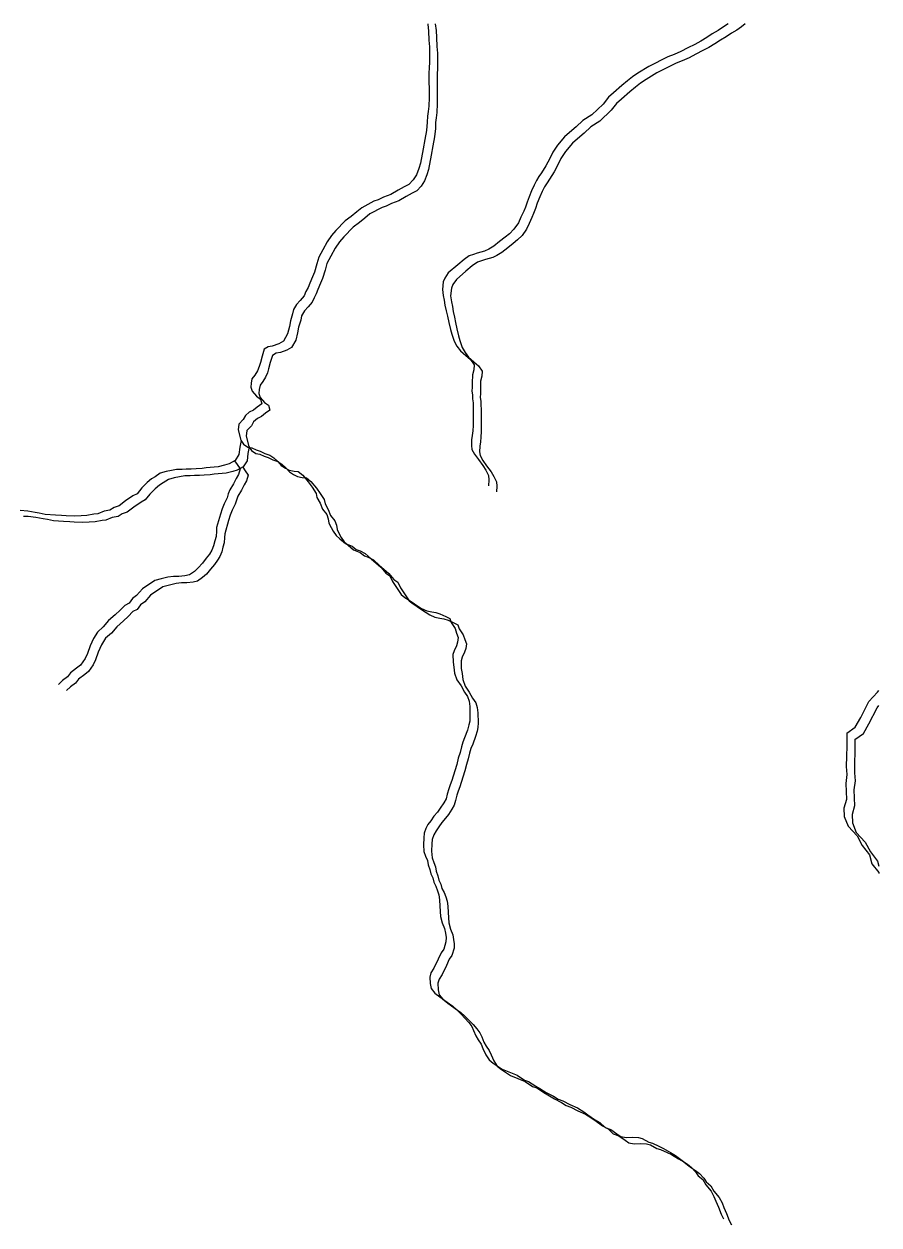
# Model space of a CAD drawing. Extents: x -21.1 to 50.3, y 0 to 22.1.
# Drawn here: x 49.24 to 50.256, y 20.219 to 21.646 of the extents above; entities that cross this region are included whole.
import ezdxf

# ---------------------------------------------------------------- set-up
doc = ezdxf.new("R2010")
doc.units = 0
doc.layers.add('GM_X_Minor_River', color=7, linetype='Continuous')

msp = doc.modelspace()

# ---------------------------------------------------------------- linework, layer by layer
at = {"layer": 'GM_X_Minor_River'}
for points in [[(49.72, 21.6458), (49.72, 21.6457), (49.7205, 21.6373), (49.7209, 21.6267), (49.7217, 21.6187), (49.7218, 21.6005), (49.7215, 21.5936), (49.7211, 21.5875), (49.7213, 21.5583), (49.721, 21.548), (49.7202, 21.5419), (49.7195, 21.5362), (49.7192, 21.529), (49.7181, 21.5191), (49.7162, 21.5085), (49.7144, 21.4975), (49.7111, 21.4804), (49.7092, 21.4739), (49.7062, 21.4667), (49.7024, 21.4606), (49.6971, 21.4552), (49.6918, 21.4521), (49.6846, 21.4483), (49.6759, 21.4433), (49.6671, 21.4398), (49.6607, 21.4368), (49.6557, 21.4352), (49.6413, 21.4275), (49.6353, 21.4226), (49.6288, 21.4172), (49.6216, 21.4119), (49.6103, 21.4004), (49.6053, 21.3943), (49.6, 21.387), (49.5948, 21.3775), (49.5903, 21.3688), (49.588, 21.3608), (49.585, 21.3509), (49.5828, 21.3452), (49.5794, 21.3379), (49.5775, 21.3326), (49.5749, 21.328), (49.5726, 21.3227), (49.5681, 21.3173), (49.5635, 21.3124), (49.5602, 21.3063), (49.559, 21.3013), (49.5564, 21.293), (49.5553, 21.2861), (49.5531, 21.2774), (49.5482, 21.269), (49.5425, 21.2655), (49.5349, 21.2628), (49.5299, 21.262), (49.5254, 21.2594), (49.5228, 21.251), (49.5209, 21.2434), (49.5194, 21.2388), (49.5172, 21.2335), (49.5141, 21.2285), (49.5107, 21.224), (49.5096, 21.219), (49.5093, 21.2141), (49.5108, 21.2095), (49.5162, 21.2035), (49.5208, 21.2001), (49.5223, 21.1944), (49.517, 21.1906), (49.5125, 21.1867), (49.5075, 21.1844), (49.503, 21.1806), (49.5004, 21.1756)], [(49.7287, 21.6458), (49.7297, 21.6382), (49.7301, 21.6298), (49.7305, 21.6192), (49.7313, 21.6112), (49.7314, 21.593), (49.7311, 21.5861), (49.7308, 21.58), (49.7309, 21.5508), (49.7306, 21.5405), (49.7299, 21.5344), (49.7291, 21.5287), (49.7288, 21.5215), (49.7277, 21.5116), (49.7259, 21.501), (49.724, 21.49), (49.7207, 21.4729), (49.7188, 21.4664), (49.7158, 21.4592), (49.7121, 21.4531), (49.7068, 21.4477), (49.7014, 21.4446), (49.6942, 21.4408), (49.6855, 21.4358), (49.6768, 21.4323), (49.6703, 21.4293), (49.6654, 21.4277), (49.651, 21.42), (49.6449, 21.4151), (49.6384, 21.4097), (49.6312, 21.4044), (49.6199, 21.3929), (49.615, 21.3868), (49.6097, 21.3795), (49.6044, 21.37), (49.5999, 21.3613), (49.5977, 21.3533), (49.5947, 21.3434), (49.5924, 21.3377), (49.589, 21.3304), (49.5872, 21.3251), (49.5845, 21.3205), (49.5823, 21.3152), (49.5777, 21.3098), (49.5732, 21.3049), (49.5698, 21.2988), (49.5687, 21.2938), (49.5661, 21.2855), (49.5649, 21.2786), (49.5627, 21.2699), (49.5578, 21.2615), (49.5521, 21.258), (49.5445, 21.2553), (49.5396, 21.2545), (49.535, 21.2519), (49.5324, 21.2435), (49.5305, 21.2359), (49.5291, 21.2313), (49.5268, 21.226), (49.5238, 21.221), (49.5204, 21.2165), (49.5193, 21.2115), (49.5189, 21.2066), (49.5205, 21.202), (49.5258, 21.196), (49.5304, 21.1926), (49.532, 21.1869), (49.5267, 21.1831), (49.5221, 21.1792), (49.5172, 21.1769), (49.5126, 21.1731), (49.51, 21.1681)], [(50.0769, 21.6458), (50.0714, 21.6423), (50.065, 21.6381), (50.0581, 21.6339), (50.0517, 21.6296), (50.0445, 21.6254), (50.0373, 21.6216), (50.0289, 21.6174), (50.0209, 21.6131), (50.0126, 21.6097), (50.0054, 21.6066), (49.9826, 21.5951), (49.9697, 21.5874), (49.9633, 21.5828), (49.9572, 21.5782), (49.9504, 21.5725), (49.9405, 21.5641), (49.9345, 21.5587), (49.9284, 21.5507), (49.9148, 21.5377), (49.9042, 21.5312), (49.8962, 21.5235), (49.8882, 21.5167), (49.8822, 21.5117), (49.8739, 21.5018), (49.8686, 21.4934), (49.8648, 21.4858), (49.8603, 21.4774), (49.855, 21.469), (49.852, 21.4644), (49.849, 21.4598), (49.8463, 21.4541), (49.8433, 21.4477), (49.8403, 21.4404), (49.8381, 21.4339), (49.8358, 21.4282), (49.834, 21.4233), (49.8306, 21.4161), (49.8276, 21.4096), (49.8223, 21.4019), (49.817, 21.3966), (49.8117, 21.3924), (49.8052, 21.3874), (49.7984, 21.3817), (49.7923, 21.3782), (49.7874, 21.3759), (49.7787, 21.3736), (49.7741, 21.372), (49.7692, 21.3701), (49.7631, 21.3659), (49.7555, 21.3594), (49.7441, 21.3499), (49.74, 21.3437), (49.7381, 21.3392), (49.7374, 21.3304), (49.7382, 21.3232), (49.7394, 21.3175), (49.7402, 21.3118), (49.7417, 21.305), (49.7433, 21.2986), (49.7449, 21.291), (49.7468, 21.2826), (49.7484, 21.2773), (49.7511, 21.269), (49.7545, 21.2629), (49.7587, 21.2572), (49.7649, 21.252), (49.7706, 21.247), (49.7748, 21.2406), (49.7745, 21.2349), (49.773, 21.2288), (49.7727, 21.2193), (49.7727, 21.214), (49.7723, 21.2094), (49.7731, 21.2049), (49.7731, 21.2003), (49.7736, 21.1954), (49.7737, 21.1688)], [(50.0974, 21.6458), (50.0928, 21.6424), (50.0871, 21.6386), (50.081, 21.6348), (50.0746, 21.6306), (50.0678, 21.6264), (50.0613, 21.6221), (50.0541, 21.6179), (50.0469, 21.6141), (50.0385, 21.6099), (50.0306, 21.6056), (50.0222, 21.6022), (50.015, 21.5991), (49.9922, 21.5876), (49.9793, 21.5799), (49.9729, 21.5753), (49.9668, 21.5707), (49.96, 21.565), (49.9502, 21.5566), (49.9441, 21.5512), (49.938, 21.5432), (49.9244, 21.5302), (49.9138, 21.5237), (49.9058, 21.516), (49.8979, 21.5092), (49.8918, 21.5042), (49.8835, 21.4943), (49.8782, 21.4859), (49.8745, 21.4783), (49.8699, 21.4699), (49.8647, 21.4615), (49.8616, 21.4569), (49.8586, 21.4523), (49.856, 21.4466), (49.853, 21.4402), (49.85, 21.4329), (49.8477, 21.4264), (49.8455, 21.4207), (49.8436, 21.4158), (49.8402, 21.4086), (49.8372, 21.4021), (49.8319, 21.3944), (49.8266, 21.3891), (49.8213, 21.3849), (49.8149, 21.3799), (49.808, 21.3742), (49.802, 21.3707), (49.797, 21.3684), (49.7883, 21.3661), (49.7837, 21.3645), (49.7788, 21.3626), (49.7727, 21.3584), (49.7651, 21.3519), (49.7538, 21.3423), (49.7496, 21.3362), (49.7478, 21.3317), (49.747, 21.3229), (49.7478, 21.3157), (49.749, 21.31), (49.7498, 21.3043), (49.7514, 21.2975), (49.7529, 21.2911), (49.7545, 21.2835), (49.7564, 21.2751), (49.758, 21.2698), (49.7607, 21.2615), (49.7642, 21.2554), (49.7684, 21.2497), (49.7745, 21.2444), (49.7802, 21.2395), (49.7845, 21.2331), (49.7841, 21.2274), (49.7826, 21.2213), (49.7823, 21.2118), (49.7823, 21.2065), (49.782, 21.2019), (49.7828, 21.1974), (49.7828, 21.1928), (49.7832, 21.1879), (49.7833, 21.1613)], [(49.5004, 21.1756), (49.4951, 21.1703), (49.4943, 21.1635), (49.4974, 21.1513), (49.5005, 21.1464), (49.5059, 21.143), (49.5104, 21.1419), (49.5158, 21.1396), (49.5204, 21.1381), (49.5261, 21.1355), (49.5318, 21.1333), (49.5368, 21.1303), (49.5414, 21.1257), (49.5456, 21.1212), (49.5505, 21.1178), (49.5551, 21.1155), (49.5608, 21.1144), (49.5658, 21.1141), (49.5711, 21.1096), (49.5777, 21.1016), (49.5823, 21.0952), (49.5869, 21.088), (49.588, 21.0831), (49.5919, 21.0762), (49.5946, 21.069), (49.5996, 21.063), (49.6015, 21.0577), (49.6023, 21.0524), (49.605, 21.0474), (49.6073, 21.0429), (49.6107, 21.038), (49.6153, 21.0338), (49.6218, 21.0285), (49.6299, 21.0252), (49.6348, 21.0214), (49.6394, 21.0195), (49.6455, 21.0165), (49.6524, 21.0101), (49.6639, 21.0003), (49.67, 20.9931), (49.6746, 20.9901), (49.6777, 20.9833), (49.6827, 20.9761), (49.688, 20.9677), (49.6926, 20.9643), (49.6976, 20.961), (49.7041, 20.9568), (49.7125, 20.9512), (49.7186, 20.9482), (49.7247, 20.947), (49.7293, 20.9463), (49.7342, 20.9448), (49.7411, 20.9418), (49.746, 20.9392), (49.7476, 20.9346), (49.7522, 20.9274), (49.7541, 20.9218), (49.7561, 20.9168), (49.7553, 20.9111), (49.7538, 20.9066), (49.7512, 20.9008), (49.7497, 20.8963), (49.7498, 20.8875), (49.7509, 20.8815), (49.7517, 20.8743), (49.7544, 20.8663), (49.7594, 20.8591), (49.7633, 20.8519), (49.7671, 20.8466), (49.7691, 20.8409), (49.7699, 20.8345), (49.7699, 20.8227), (49.7696, 20.8174), (49.7688, 20.8128), (49.767, 20.8067), (49.7636, 20.7976), (49.7613, 20.7923), (49.7598, 20.7869), (49.7584, 20.7801), (49.7561, 20.7732), (49.7542, 20.7656), (49.7498, 20.7519), (49.7483, 20.7466), (49.7464, 20.7416), (49.7449, 20.7367), (49.743, 20.7306), (49.7415, 20.7249), (49.7389, 20.7203), (49.7347, 20.7138), (49.7313, 20.7093), (49.7268, 20.7043), (49.7234, 20.699), (49.72, 20.6944), (49.7174, 20.6898), (49.7155, 20.6841), (49.7151, 20.6788), (49.7148, 20.6704), (49.7152, 20.6625), (49.7172, 20.6568), (49.7195, 20.6515), (49.7203, 20.6465)], [(49.51, 21.1681), (49.5047, 21.1628), (49.504, 21.156), (49.5071, 21.1438), (49.5102, 21.1389), (49.5155, 21.1355), (49.5201, 21.1344), (49.5254, 21.1321), (49.53, 21.1306), (49.5357, 21.128), (49.5414, 21.1258), (49.5464, 21.1228), (49.551, 21.1182), (49.5552, 21.1137), (49.5602, 21.1103), (49.5648, 21.108), (49.5705, 21.1069), (49.5754, 21.1066), (49.5808, 21.1021), (49.5873, 21.0941), (49.5919, 21.0877), (49.5965, 21.0805), (49.5977, 21.0756), (49.6015, 21.0687), (49.6042, 21.0615), (49.6092, 21.0555), (49.6111, 21.0502), (49.6119, 21.0449), (49.6146, 21.0399), (49.6169, 21.0354), (49.6204, 21.0305), (49.625, 21.0263), (49.6315, 21.021), (49.6395, 21.0177), (49.6445, 21.0139), (49.649, 21.012), (49.6551, 21.009), (49.662, 21.0026), (49.6735, 20.9928), (49.6796, 20.9856), (49.6842, 20.9826), (49.6873, 20.9758), (49.6923, 20.9686), (49.6977, 20.9602), (49.7023, 20.9568), (49.7072, 20.9535), (49.7137, 20.9493), (49.7221, 20.9437), (49.7282, 20.9407), (49.7343, 20.9395), (49.7389, 20.9388), (49.7439, 20.9373), (49.7507, 20.9343), (49.7557, 20.9317), (49.7572, 20.9271), (49.7618, 20.9199), (49.7638, 20.9143), (49.7657, 20.9093), (49.765, 20.9036), (49.7635, 20.8991), (49.7608, 20.8933), (49.7593, 20.8888), (49.7594, 20.88), (49.7606, 20.874), (49.7614, 20.8668), (49.7641, 20.8588), (49.7691, 20.8516), (49.7729, 20.8444), (49.7768, 20.8391), (49.7787, 20.8334), (49.7795, 20.827), (49.7796, 20.8152), (49.7792, 20.8099), (49.7785, 20.8053), (49.7766, 20.7992), (49.7732, 20.7901), (49.771, 20.7848), (49.7695, 20.7794), (49.768, 20.7726), (49.7657, 20.7657), (49.7639, 20.7581), (49.7594, 20.7444), (49.7579, 20.7391), (49.756, 20.7341), (49.7545, 20.7292), (49.7527, 20.7231), (49.7512, 20.7174), (49.7485, 20.7128), (49.7444, 20.7063), (49.741, 20.7018), (49.7364, 20.6968), (49.733, 20.6915), (49.7296, 20.6869), (49.727, 20.6823), (49.7251, 20.6766), (49.7248, 20.6713), (49.7244, 20.6629), (49.7249, 20.6549), (49.7268, 20.6493), (49.7291, 20.644), (49.7299, 20.639)], [(49.7737, 21.1688), (49.7734, 21.1623), (49.7726, 21.1566), (49.7719, 21.1517), (49.7716, 21.1449), (49.7723, 21.1403), (49.7754, 21.1346), (49.78, 21.1282), (49.7854, 21.121), (49.7888, 21.1157), (49.7919, 21.1093), (49.7923, 21.1039), (49.792, 21.0971)], [(49.7833, 21.1613), (49.783, 21.1548), (49.7823, 21.1491), (49.7815, 21.1442), (49.7812, 21.1374), (49.782, 21.1328), (49.7851, 21.1271), (49.7897, 21.1207), (49.795, 21.1135), (49.7985, 21.1082), (49.8016, 21.1018), (49.802, 21.0964), (49.8016, 21.0896)], [(49.4978, 21.1508), (49.4963, 21.143), (49.4953, 21.1342), (49.4907, 21.127), (49.4835, 21.1231), (49.4782, 21.1216), (49.4706, 21.1196), (49.4656, 21.1192), (49.4561, 21.1184), (49.4516, 21.1176), (49.4443, 21.1172), (49.4386, 21.1168), (49.4325, 21.1168), (49.4276, 21.1164), (49.4211, 21.1163), (49.415, 21.1151), (49.4086, 21.114), (49.4017, 21.112), (49.3957, 21.1078), (49.3911, 21.1051), (49.3862, 21.1009), (49.3798, 21.0944), (49.3741, 21.0876), (49.3692, 21.0849), (49.3604, 21.0791), (49.3528, 21.073), (49.3468, 21.0711), (49.3418, 21.068), (49.335, 21.0668), (49.3274, 21.0638), (49.3228, 21.0634), (49.3145, 21.0618), (49.3076, 21.0614), (49.2996, 21.0609), (49.2897, 21.0613), (49.2844, 21.0616), (49.2772, 21.062), (49.265, 21.063), (49.2577, 21.0645), (49.2528, 21.0652), (49.244, 21.0667), (49.2349, 21.0678)], [(49.5074, 21.1433), (49.506, 21.1355), (49.5049, 21.1267), (49.5004, 21.1195), (49.4932, 21.1156), (49.4878, 21.1141), (49.4802, 21.1121), (49.4753, 21.1117), (49.4658, 21.1109), (49.4612, 21.1101), (49.454, 21.1097), (49.4483, 21.1093), (49.4422, 21.1093), (49.4372, 21.1089), (49.4308, 21.1088), (49.4247, 21.1076), (49.4182, 21.1065), (49.4114, 21.1045), (49.4053, 21.1003), (49.4008, 21.0976), (49.3958, 21.0934), (49.3894, 21.0869), (49.3837, 21.0801), (49.3788, 21.0774), (49.3701, 21.0716), (49.3625, 21.0655), (49.3564, 21.0636), (49.3515, 21.0605), (49.3446, 21.0593), (49.337, 21.0563), (49.3325, 21.0559), (49.3241, 21.0543), (49.3172, 21.0539), (49.3093, 21.0534), (49.2994, 21.0538), (49.294, 21.0541), (49.2868, 21.0545), (49.2746, 21.0555), (49.2674, 21.057), (49.2624, 21.0577), (49.2537, 21.0592), (49.2445, 21.0603), (49.2392, 21.0603)], [(49.4901, 21.1266), (49.493, 21.1224), (49.4965, 21.1171), (49.4946, 21.1103), (49.492, 21.1057), (49.4886, 21.0992), (49.4844, 21.092), (49.4826, 21.0874), (49.4811, 21.0825), (49.4777, 21.0756), (49.4751, 21.0695), (49.4732, 21.0634), (49.4687, 21.0474), (49.4684, 21.0429), (49.468, 21.0368), (49.4665, 21.0315), (49.465, 21.0258), (49.4628, 21.0204), (49.4601, 21.0159), (49.4564, 21.0109), (49.4518, 21.0052), (49.4469, 20.9995), (49.4424, 20.9953), (49.4363, 20.991), (49.431, 20.9899), (49.4237, 20.9891), (49.4173, 20.989), (49.4108, 20.9882), (49.4028, 20.9863), (49.3952, 20.9844), (49.3804, 20.9744), (49.3736, 20.9664), (49.3687, 20.9629), (49.3645, 20.9576), (49.3596, 20.9549), (49.3539, 20.9492), (49.3482, 20.9438), (49.3403, 20.9369), (49.3339, 20.9293), (49.327, 20.9232), (49.3221, 20.9156), (49.3184, 20.9068), (49.315, 20.8977), (49.3124, 20.8916), (49.3067, 20.884), (49.3022, 20.8801), (49.2949, 20.8748), (49.2912, 20.8698), (49.2855, 20.8656), (49.2806, 20.861)], [(49.4998, 21.1191), (49.5027, 21.1149), (49.5061, 21.1096), (49.5043, 21.1028), (49.5016, 21.0982), (49.4982, 21.0917), (49.4941, 21.0845), (49.4922, 21.0799), (49.4907, 21.075), (49.4873, 21.0681), (49.4847, 21.062), (49.4828, 21.0559), (49.4783, 21.0399), (49.478, 21.0354), (49.4776, 21.0293), (49.4762, 21.024), (49.4747, 21.0183), (49.4724, 21.0129), (49.4698, 21.0084), (49.466, 21.0034), (49.4615, 20.9977), (49.4565, 20.992), (49.452, 20.9878), (49.4459, 20.9835), (49.4406, 20.9824), (49.4334, 20.9816), (49.4269, 20.9815), (49.4204, 20.9807), (49.4125, 20.9788), (49.4048, 20.9769), (49.3901, 20.9669), (49.3833, 20.9589), (49.3783, 20.9554), (49.3742, 20.9501), (49.3692, 20.9474), (49.3636, 20.9417), (49.3579, 20.9363), (49.3499, 20.9294), (49.3435, 20.9218), (49.3367, 20.9157), (49.3318, 20.9081), (49.328, 20.8993), (49.3246, 20.8902), (49.322, 20.8841), (49.3163, 20.8764), (49.3118, 20.8726), (49.3046, 20.8673), (49.3008, 20.8623), (49.2951, 20.8581), (49.2902, 20.8535)], [(50.2182, 20.8029), (50.2282, 20.8102), (50.2346, 20.8216), (50.2443, 20.8406), (50.2545, 20.8517), (50.2563, 20.8535)], [(50.2278, 20.7954), (50.2378, 20.8027), (50.2442, 20.8141), (50.254, 20.8331), (50.2563, 20.8357)], [(50.2182, 20.8029), (50.218, 20.7988), (50.2181, 20.7874), (50.2178, 20.7756), (50.2175, 20.7635), (50.2183, 20.754), (50.2168, 20.7433), (50.2172, 20.7338), (50.2177, 20.724), (50.2147, 20.7137), (50.2151, 20.7038), (50.2197, 20.6925), (50.2304, 20.6811), (50.2365, 20.6694), (50.2449, 20.6584), (50.248, 20.6478), (50.2561, 20.6376), (50.2563, 20.6362)], [(50.2278, 20.7954), (50.2277, 20.7913), (50.2277, 20.7799), (50.2274, 20.7681), (50.2271, 20.756), (50.2279, 20.7465), (50.2264, 20.7358), (50.2269, 20.7263), (50.2273, 20.7165), (50.2243, 20.7062), (50.2248, 20.6963), (50.2294, 20.685), (50.24, 20.6736), (50.2462, 20.6619), (50.2546, 20.6509), (50.2563, 20.6448)], [(49.7203, 20.6465), (49.7222, 20.6408), (49.7234, 20.6359), (49.7257, 20.631), (49.7269, 20.626), (49.7295, 20.6211), (49.7315, 20.6158), (49.733, 20.6109), (49.7338, 20.6048), (49.7342, 20.5972), (49.7351, 20.5851), (49.737, 20.5775), (49.7397, 20.571), (49.7409, 20.5653), (49.7417, 20.56), (49.7413, 20.5551), (49.7387, 20.5463), (49.7357, 20.5418), (49.7323, 20.5345), (49.727, 20.5239), (49.7236, 20.5181), (49.7222, 20.5132), (49.7226, 20.5056), (49.7238, 20.4995), (49.728, 20.4942), (49.7341, 20.4897), (49.7429, 20.4833), (49.7494, 20.4784), (49.7543, 20.4742), (49.7593, 20.4689), (49.7639, 20.4644), (49.7685, 20.4591), (49.772, 20.4542), (49.7743, 20.4497), (49.777, 20.4432), (49.7797, 20.4387), (49.7831, 20.4334), (49.7854, 20.4281), (49.7889, 20.4209), (49.7927, 20.4148), (49.7977, 20.4107), (49.8084, 20.4035), (49.826, 20.3964), (49.8347, 20.3907), (49.8397, 20.3889), (49.8481, 20.3836), (49.8531, 20.3806), (49.8607, 20.3761), (49.8691, 20.3715), (49.8748, 20.3681), (49.8802, 20.3659), (49.8886, 20.3618), (49.8977, 20.3576), (49.9054, 20.3531), (49.9103, 20.3494), (49.918, 20.3437), (49.9245, 20.3403), (49.9306, 20.3343), (49.9375, 20.332), (49.9447, 20.3267), (49.9493, 20.3237), (49.9558, 20.3226), (49.9634, 20.3227), (49.9703, 20.3223), (49.9748, 20.3212), (49.9825, 20.3171), (49.987, 20.3156), (49.9947, 20.3122), (50, 20.3096), (50.0084, 20.3047), (50.0145, 20.3009), (50.0191, 20.2975), (50.0237, 20.2938), (50.0287, 20.2907), (50.0333, 20.287), (50.0382, 20.2817), (50.0413, 20.2771), (50.0467, 20.2726), (50.0505, 20.2662), (50.0566, 20.2586), (50.0601, 20.2525), (50.0624, 20.2469), (50.0655, 20.2397), (50.0686, 20.2313), (50.0713, 20.226)], [(49.7299, 20.639), (49.7318, 20.6333), (49.733, 20.6284), (49.7353, 20.6235), (49.7365, 20.6185), (49.7392, 20.6136), (49.7411, 20.6083), (49.7427, 20.6034), (49.7435, 20.5973), (49.7439, 20.5897), (49.7447, 20.5776), (49.7467, 20.57), (49.7494, 20.5635), (49.7505, 20.5578), (49.7513, 20.5525), (49.751, 20.5476), (49.7484, 20.5388), (49.7453, 20.5343), (49.7419, 20.527), (49.7367, 20.5163), (49.7333, 20.5106), (49.7318, 20.5057), (49.7322, 20.4981), (49.7334, 20.492), (49.7376, 20.4867), (49.7437, 20.4822), (49.7525, 20.4758), (49.759, 20.4709), (49.764, 20.4667), (49.769, 20.4614), (49.7736, 20.4569), (49.7781, 20.4516), (49.7816, 20.4467), (49.7839, 20.4422), (49.7866, 20.4357), (49.7893, 20.4312), (49.7928, 20.4259), (49.7951, 20.4206), (49.7985, 20.4134), (49.8024, 20.4073), (49.8073, 20.4032), (49.818, 20.396), (49.8356, 20.3889), (49.8444, 20.3832), (49.8493, 20.3814), (49.8577, 20.3761), (49.8627, 20.3731), (49.8703, 20.3686), (49.8787, 20.364), (49.8845, 20.3606), (49.8898, 20.3584), (49.8982, 20.3543), (49.9074, 20.3501), (49.915, 20.3456), (49.92, 20.3418), (49.9276, 20.3362), (49.9341, 20.3328), (49.9402, 20.3268), (49.9471, 20.3245), (49.9544, 20.3192), (49.9589, 20.3162), (49.9654, 20.3151), (49.973, 20.3152), (49.9799, 20.3148), (49.9845, 20.3137), (49.9921, 20.3096), (49.9967, 20.3081), (50.0043, 20.3047), (50.0097, 20.3021), (50.0181, 20.2972), (50.0242, 20.2934), (50.0288, 20.29), (50.0333, 20.2863), (50.0383, 20.2832), (50.0429, 20.2795), (50.0479, 20.2742), (50.0509, 20.2696), (50.0563, 20.2651), (50.0601, 20.2587), (50.0663, 20.2511), (50.0697, 20.245), (50.072, 20.2394), (50.0751, 20.2322), (50.0782, 20.2238), (50.0809, 20.2185)]]:
    msp.add_lwpolyline(points, dxfattribs=at)

doc.saveas('drawing.dxf')
